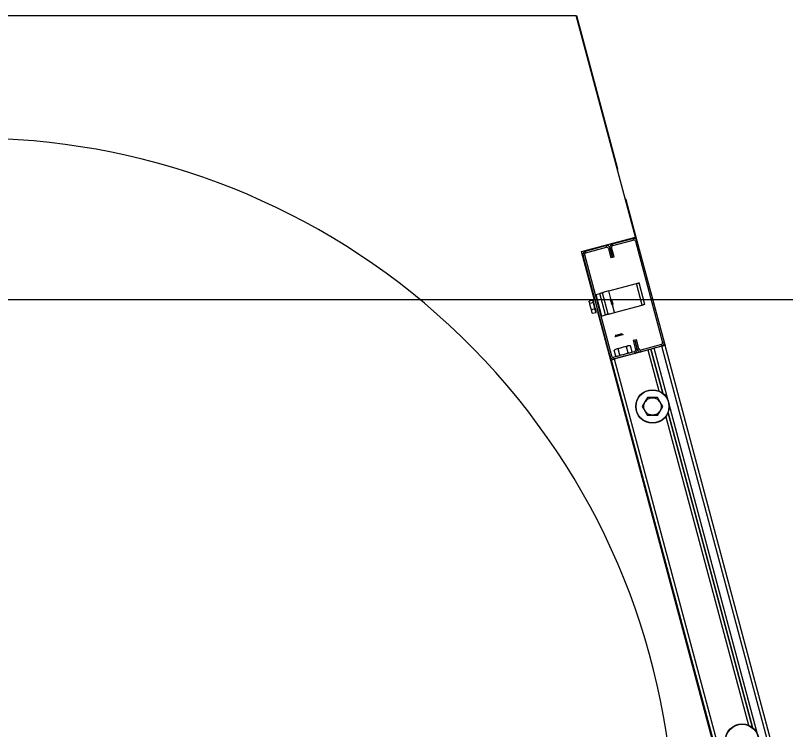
# Model space of a CAD drawing. Extents: x -264222 to -263592, y -1242345 to -1242048.
# Drawn here: x -263830.593 to -263829.938, y -1242241.173 to -1242240.565 of the extents above; entities that cross this region are included whole.
import ezdxf

# ---------------------------------------------------------------- set-up
doc = ezdxf.new("R2010")
doc.units = 0
doc.layers.add('HESCON_OSI_STAVBY_KFA', color=7, linetype='Continuous')
doc.layers.add('KFA_2D_SITUACIA_DSP', color=7, linetype='Continuous')

msp = doc.modelspace()

# ---------------------------------------------------------------- linework, layer by layer
at = {"layer": 'HESCON_OSI_STAVBY_KFA'}
msp.add_line((-263792.65279, -1242240.80724), (-263911.52279, -1242240.80724), dxfattribs=at)
at = {"layer": 'KFA_2D_SITUACIA_DSP'}
for p, q in [((-263830.63027, -1242240.56511), (-263830.11611, -1242240.56511)), ((-263830.06556, -1242240.75377), (-263830.11611, -1242240.56511)), ((-263830.11611, -1242240.56511), (-263830.11584, -1242240.56511)), ((-263830.11584, -1242240.56511), (-263830.08118, -1242240.69449)), ((-263830.08118, -1242240.69449), (-263830.08094, -1242240.69592)), ((-263830.08094, -1242240.69592), (-263830.08092, -1242240.69643)), ((-263830.0743, -1242240.72114), (-263830.07406, -1242240.72159)), ((-263830.07406, -1242240.72159), (-263830.07355, -1242240.72294)), ((-263830.07355, -1242240.72294), (-263830.06443, -1242240.75699)), ((-263830.11162, -1242240.76612), (-263830.06556, -1242240.75377)), ((-263830.08536, -1242240.75964), (-263830.06792, -1242240.75497)), ((-263830.08499, -1242240.76102), (-263830.06755, -1242240.75635)), ((-263830.06792, -1242240.75497), (-263830.06755, -1242240.75635)), ((-263830.06581, -1242240.75735), (-263830.06443, -1242240.75699)), ((-263830.06581, -1242240.75735), (-263830.04269, -1242240.84361)), ((-263830.06443, -1242240.75699), (-263830.04132, -1242240.84324)), ((-263830.1083, -1242240.76579), (-263830.09086, -1242240.76112)), ((-263830.10793, -1242240.76717), (-263830.1083, -1242240.76579)), ((-263830.10793, -1242240.76717), (-263830.09049, -1242240.76249)), ((-263830.09086, -1242240.76112), (-263830.09049, -1242240.76249)), ((-263830.08875, -1242240.7635), (-263830.08737, -1242240.76313)), ((-263830.08875, -1242240.7635), (-263830.08666, -1242240.7713)), ((-263830.08737, -1242240.76313), (-263830.08599, -1242240.76276)), ((-263830.08737, -1242240.76313), (-263830.08528, -1242240.77093)), ((-263830.08528, -1242240.77093), (-263830.08737, -1242240.76313)), ((-263830.0839, -1242240.77056), (-263830.08599, -1242240.76276)), ((-263830.08499, -1242240.76102), (-263830.08536, -1242240.75964)), ((-263830.10054, -1242240.80748), (-263830.11162, -1242240.76612)), ((-263830.11031, -1242240.76928), (-263830.10894, -1242240.76891)), ((-263830.0872, -1242240.85554), (-263830.11031, -1242240.76928)), ((-263830.08582, -1242240.85517), (-263830.10894, -1242240.76891)), ((-263830.08666, -1242240.7713), (-263830.08528, -1242240.77093)), ((-263830.08528, -1242240.77093), (-263830.0839, -1242240.77056)), ((-263830.08839, -1242240.7997), (-263830.0649, -1242240.7934)), ((-263830.0649, -1242240.7934), (-263830.06447, -1242240.79329)), ((-263830.05998, -1242240.81175), (-263830.0649, -1242240.7934)), ((-263830.06447, -1242240.79329), (-263830.06406, -1242240.79318)), ((-263830.06406, -1242240.79318), (-263830.06368, -1242240.79307)), ((-263830.06368, -1242240.79307), (-263830.06334, -1242240.79298)), ((-263830.06334, -1242240.79298), (-263830.06307, -1242240.79291)), ((-263830.06307, -1242240.79291), (-263830.06287, -1242240.79286)), ((-263830.06287, -1242240.79286), (-263830.06274, -1242240.79282)), ((-263830.06274, -1242240.79282), (-263830.0627, -1242240.79281)), ((-263830.05778, -1242240.81116), (-263830.0627, -1242240.79281)), ((-263830.0994, -1242240.80265), (-263830.0961, -1242240.80176)), ((-263830.0994, -1242240.80265), (-263830.09449, -1242240.821)), ((-263830.0961, -1242240.80176), (-263830.09567, -1242240.80165)), ((-263830.09118, -1242240.82011), (-263830.0961, -1242240.80176)), ((-263830.09567, -1242240.80165), (-263830.09526, -1242240.80154)), ((-263830.09526, -1242240.80154), (-263830.09488, -1242240.80143)), ((-263830.09488, -1242240.80143), (-263830.09454, -1242240.80134)), ((-263830.09454, -1242240.80134), (-263830.09427, -1242240.80127)), ((-263830.09427, -1242240.80127), (-263830.09407, -1242240.80122)), ((-263830.09407, -1242240.80122), (-263830.09394, -1242240.80118)), ((-263830.09394, -1242240.80118), (-263830.0939, -1242240.80117)), ((-263830.09379, -1242240.80114), (-263830.0939, -1242240.80117)), ((-263830.08898, -1242240.81952), (-263830.0939, -1242240.80117)), ((-263830.09348, -1242240.80106), (-263830.09379, -1242240.80114)), ((-263830.09297, -1242240.80092), (-263830.09348, -1242240.80106)), ((-263830.09229, -1242240.80074), (-263830.09297, -1242240.80092)), ((-263830.09145, -1242240.80052), (-263830.09229, -1242240.80074)), ((-263830.0905, -1242240.80026), (-263830.09145, -1242240.80052)), ((-263830.08947, -1242240.79998), (-263830.0905, -1242240.80026)), ((-263830.08839, -1242240.7997), (-263830.08947, -1242240.79998)), ((-263830.08656, -1242240.80652), (-263830.08839, -1242240.7997)), ((-263830.1051, -1242240.8093), (-263830.10506, -1242240.80943)), ((-263830.10507, -1242240.80874), (-263830.10504, -1242240.80847)), ((-263830.10496, -1242240.80964), (-263830.10507, -1242240.80874)), ((-263830.10506, -1242240.80943), (-263830.10494, -1242240.80988)), ((-263830.10209, -1242240.80768), (-263830.10504, -1242240.80847)), ((-263830.10451, -1242240.81043), (-263830.10496, -1242240.80964)), ((-263830.10494, -1242240.80988), (-263830.10474, -1242240.81062)), ((-263830.10474, -1242240.81062), (-263830.10448, -1242240.81159)), ((-263830.10156, -1242240.80964), (-263830.10451, -1242240.81043)), ((-263830.10403, -1242240.81314), (-263830.10451, -1242240.81043)), ((-263830.10448, -1242240.81159), (-263830.10418, -1242240.81273)), ((-263830.10156, -1242240.80964), (-263830.10209, -1242240.80768)), ((-263830.10153, -1242240.80793), (-263830.10158, -1242240.80775)), ((-263830.10016, -1242240.81488), (-263830.10156, -1242240.80964)), ((-263830.1014, -1242240.80843), (-263830.10153, -1242240.80793)), ((-263830.10118, -1242240.80923), (-263830.1014, -1242240.80843)), ((-263830.1009, -1242240.81028), (-263830.10118, -1242240.80923)), ((-263830.10057, -1242240.8115), (-263830.1009, -1242240.81028)), ((-263830.10022, -1242240.8128), (-263830.10057, -1242240.8115)), ((-263830.08724, -1242240.80637), (-263830.08723, -1242240.80637)), ((-263830.08723, -1242240.80637), (-263830.08718, -1242240.80656)), ((-263830.08718, -1242240.80656), (-263830.08705, -1242240.80707)), ((-263830.08705, -1242240.80707), (-263830.08685, -1242240.80782)), ((-263830.08685, -1242240.80782), (-263830.0866, -1242240.80872)), ((-263830.0866, -1242240.80872), (-263830.08635, -1242240.80968)), ((-263830.08635, -1242240.80968), (-263830.08611, -1242240.81057)), ((-263830.08615, -1242240.80661), (-263830.0861, -1242240.80677)), ((-263830.08611, -1242240.81057), (-263830.08592, -1242240.81128)), ((-263830.0861, -1242240.80677), (-263830.08598, -1242240.80725)), ((-263830.08598, -1242240.80725), (-263830.08578, -1242240.80797)), ((-263830.08592, -1242240.81128), (-263830.0858, -1242240.81174)), ((-263830.0858, -1242240.81174), (-263830.08576, -1242240.81188)), ((-263830.08578, -1242240.80797), (-263830.08555, -1242240.80883)), ((-263830.08555, -1242240.80883), (-263830.08532, -1242240.8097)), ((-263830.08532, -1242240.8097), (-263830.08512, -1242240.81044)), ((-263830.08348, -1242240.81805), (-263830.08525, -1242240.81141)), ((-263830.08512, -1242240.81044), (-263830.08499, -1242240.81094)), ((-263830.08499, -1242240.81094), (-263830.08496, -1242240.81103)), ((-263830.08496, -1242240.81103), (-263830.08494, -1242240.81112)), ((-263830.05955, -1242240.81164), (-263830.05998, -1242240.81175)), ((-263830.05914, -1242240.81153), (-263830.05955, -1242240.81164)), ((-263830.05876, -1242240.81143), (-263830.05914, -1242240.81153)), ((-263830.05843, -1242240.81134), (-263830.05876, -1242240.81143)), ((-263830.05815, -1242240.81126), (-263830.05843, -1242240.81134)), ((-263830.05795, -1242240.81121), (-263830.05815, -1242240.81126)), ((-263830.05782, -1242240.81118), (-263830.05795, -1242240.81121)), ((-263830.05778, -1242240.81116), (-263830.05782, -1242240.81118)), ((-263830.10418, -1242240.81273), (-263830.10385, -1242240.81395)), ((-263830.10311, -1242240.81567), (-263830.10403, -1242240.81314)), ((-263830.10385, -1242240.81395), (-263830.10353, -1242240.81515)), ((-263830.10353, -1242240.81515), (-263830.10323, -1242240.81625)), ((-263830.10323, -1242240.81625), (-263830.10299, -1242240.81717)), ((-263830.10016, -1242240.81488), (-263830.10311, -1242240.81567)), ((-263830.10289, -1242240.8174), (-263830.10311, -1242240.81567)), ((-263830.10299, -1242240.81717), (-263830.10281, -1242240.81784)), ((-263830.10223, -1242240.81896), (-263830.10289, -1242240.8174)), ((-263830.10281, -1242240.81784), (-263830.10271, -1242240.81821)), ((-263830.10271, -1242240.81821), (-263830.10269, -1242240.81827)), ((-263830.09928, -1242240.81817), (-263830.10223, -1242240.81896)), ((-263830.09987, -1242240.81411), (-263830.10022, -1242240.8128)), ((-263830.09928, -1242240.81817), (-263830.10016, -1242240.81488)), ((-263830.09955, -1242240.81533), (-263830.09987, -1242240.81411)), ((-263830.09927, -1242240.81637), (-263830.09955, -1242240.81533)), ((-263830.09905, -1242240.81717), (-263830.09927, -1242240.81637)), ((-263830.09892, -1242240.81768), (-263830.09905, -1242240.81717)), ((-263830.09887, -1242240.81785), (-263830.09892, -1242240.81768)), ((-263829.97712, -1242241.26811), (-263830.09784, -1242240.81757)), ((-263830.08455, -1242240.81834), (-263830.08348, -1242240.81805)), ((-263830.08348, -1242240.81805), (-263830.05998, -1242240.81175)), ((-263830.09449, -1242240.821), (-263830.09118, -1242240.82011)), ((-263830.09075, -1242240.82), (-263830.09118, -1242240.82011)), ((-263830.09034, -1242240.81989), (-263830.09075, -1242240.82)), ((-263830.08996, -1242240.81979), (-263830.09034, -1242240.81989)), ((-263830.08963, -1242240.8197), (-263830.08996, -1242240.81979)), ((-263830.08935, -1242240.81962), (-263830.08963, -1242240.8197)), ((-263830.08915, -1242240.81957), (-263830.08935, -1242240.81962)), ((-263830.08902, -1242240.81954), (-263830.08915, -1242240.81957)), ((-263830.08898, -1242240.81952), (-263830.08902, -1242240.81954)), ((-263830.08898, -1242240.81952), (-263830.08888, -1242240.8195)), ((-263830.08888, -1242240.8195), (-263830.08856, -1242240.81941)), ((-263830.08856, -1242240.81941), (-263830.08805, -1242240.81928)), ((-263830.08805, -1242240.81928), (-263830.08737, -1242240.81909)), ((-263830.08737, -1242240.81909), (-263830.08653, -1242240.81887)), ((-263830.08653, -1242240.81887), (-263830.08558, -1242240.81861)), ((-263830.08558, -1242240.81861), (-263830.08455, -1242240.81834)), ((-263830.08288, -1242240.83766), (-263830.08289, -1242240.83766)), ((-263830.08265, -1242240.8376), (-263830.08288, -1242240.83766)), ((-263830.08212, -1242240.83746), (-263830.08265, -1242240.8376)), ((-263830.08135, -1242240.83725), (-263830.08212, -1242240.83746)), ((-263830.08179, -1242240.83811), (-263830.0808, -1242240.83784)), ((-263830.08042, -1242240.837), (-263830.08135, -1242240.83725)), ((-263830.0808, -1242240.83784), (-263830.07972, -1242240.83755)), ((-263830.07944, -1242240.83674), (-263830.08042, -1242240.837)), ((-263830.07972, -1242240.83755), (-263830.07864, -1242240.83726)), ((-263830.07851, -1242240.83649), (-263830.07944, -1242240.83674)), ((-263830.07864, -1242240.83726), (-263830.07765, -1242240.837)), ((-263830.07773, -1242240.83628), (-263830.07851, -1242240.83649)), ((-263830.07719, -1242240.83613), (-263830.07773, -1242240.83628)), ((-263830.07765, -1242240.837), (-263830.07685, -1242240.83678)), ((-263830.07694, -1242240.83607), (-263830.07719, -1242240.83613)), ((-263830.07693, -1242240.83606), (-263830.07694, -1242240.83607)), ((-263830.07685, -1242240.83678), (-263830.07631, -1242240.83664)), ((-263830.07631, -1242240.83664), (-263830.07606, -1242240.83657)), ((-263830.07606, -1242240.83657), (-263830.07605, -1242240.83657)), ((-263830.0834, -1242240.83854), (-263830.08338, -1242240.83853)), ((-263830.08338, -1242240.83853), (-263830.08314, -1242240.83847)), ((-263830.08314, -1242240.83847), (-263830.08259, -1242240.83832)), ((-263830.08259, -1242240.83832), (-263830.08179, -1242240.83811)), ((-263830.06635, -1242240.84159), (-263830.06773, -1242240.84196)), ((-263830.06773, -1242240.84196), (-263830.06564, -1242240.84976)), ((-263830.06497, -1242240.84122), (-263830.06635, -1242240.84159)), ((-263830.06635, -1242240.84159), (-263830.06426, -1242240.84939)), ((-263830.06426, -1242240.84939), (-263830.06635, -1242240.84159)), ((-263830.06288, -1242240.84902), (-263830.06497, -1242240.84122)), ((-263830.04132, -1242240.84324), (-263830.04269, -1242240.84361)), ((-263830.04132, -1242240.84324), (-263830.04058, -1242240.846)), ((-263830.08328, -1242240.84968), (-263830.08377, -1242240.85001)), ((-263830.0824, -1242240.85512), (-263830.08377, -1242240.85001)), ((-263830.08371, -1242240.85755), (-263830.05526, -1242240.84993)), ((-263830.08185, -1242240.84911), (-263830.08328, -1242240.84968)), ((-263830.08252, -1242240.84907), (-263830.08234, -1242240.84902)), ((-263830.08234, -1242240.84902), (-263830.08184, -1242240.84889)), ((-263830.08032, -1242240.84909), (-263830.08185, -1242240.84911)), ((-263830.08184, -1242240.84889), (-263830.08103, -1242240.84867)), ((-263830.08103, -1242240.84867), (-263830.07997, -1242240.84839)), ((-263830.0797, -1242240.84879), (-263830.08032, -1242240.84909)), ((-263830.07896, -1242240.8542), (-263830.08032, -1242240.84909)), ((-263830.07997, -1242240.84839), (-263830.07873, -1242240.84805)), ((-263830.07705, -1242240.84781), (-263830.0797, -1242240.84879)), ((-263830.07873, -1242240.84805), (-263830.07738, -1242240.84769)), ((-263830.07738, -1242240.84769), (-263830.076, -1242240.84732)), ((-263830.07436, -1242240.84732), (-263830.07705, -1242240.84781)), ((-263830.076, -1242240.84732), (-263830.0747, -1242240.84697)), ((-263830.0747, -1242240.84697), (-263830.07354, -1242240.84666)), ((-263830.07344, -1242240.84724), (-263830.07436, -1242240.84732)), ((-263830.07354, -1242240.84666), (-263830.0726, -1242240.84641)), ((-263830.07295, -1242240.84691), (-263830.07344, -1242240.84724)), ((-263830.07207, -1242240.85235), (-263830.07344, -1242240.84724)), ((-263830.07151, -1242240.84634), (-263830.07295, -1242240.84691)), ((-263830.0726, -1242240.84641), (-263830.07193, -1242240.84623)), ((-263830.07193, -1242240.84623), (-263830.07159, -1242240.84614)), ((-263830.07159, -1242240.84614), (-263830.07155, -1242240.84613)), ((-263830.06999, -1242240.84632), (-263830.07151, -1242240.84634)), ((-263830.06862, -1242240.85143), (-263830.06999, -1242240.84632)), ((-263830.06426, -1242240.84939), (-263830.06564, -1242240.84976)), ((-263830.06288, -1242240.84902), (-263830.06426, -1242240.84939)), ((-263830.0437, -1242240.84536), (-263830.06114, -1242240.85003)), ((-263830.06077, -1242240.85141), (-263830.06114, -1242240.85003)), ((-263830.04333, -1242240.84673), (-263830.06077, -1242240.85141)), ((-263830.05526, -1242240.84993), (-263830.04592, -1242240.8848)), ((-263830.05251, -1242240.84919), (-263830.04243, -1242240.88682)), ((-263830.04243, -1242240.88682), (-263830.05251, -1242240.84919)), ((-263830.04333, -1242240.84673), (-263830.04976, -1242240.84845)), ((-263829.94895, -1242241.22468), (-263830.04976, -1242240.84845)), ((-263830.0437, -1242240.84536), (-263830.04333, -1242240.84673)), ((-263830.0428, -1242240.84659), (-263830.04333, -1242240.84673)), ((-263829.94252, -1242241.22296), (-263830.04333, -1242240.84673)), ((-263830.04228, -1242240.84645), (-263830.0428, -1242240.84659)), ((-263830.0418, -1242240.84632), (-263830.04228, -1242240.84645)), ((-263830.04139, -1242240.84621), (-263830.0418, -1242240.84632)), ((-263830.04104, -1242240.84612), (-263830.04139, -1242240.84621)), ((-263830.04079, -1242240.84605), (-263830.04104, -1242240.84612)), ((-263830.04063, -1242240.84601), (-263830.04079, -1242240.84605)), ((-263830.04058, -1242240.846), (-263830.04063, -1242240.84601)), ((-263829.93977, -1242241.22222), (-263830.04058, -1242240.846)), ((-263830.08582, -1242240.85517), (-263830.0872, -1242240.85554)), ((-263830.08425, -1242240.8577), (-263830.08371, -1242240.85755)), ((-263830.06664, -1242240.8515), (-263830.08408, -1242240.85618)), ((-263830.08371, -1242240.85755), (-263830.08408, -1242240.85618)), ((-263830.06627, -1242240.85288), (-263830.08371, -1242240.85755)), ((-263830.08371, -1242240.85755), (-263829.9829, -1242241.23378)), ((-263830.0824, -1242240.85512), (-263830.08088, -1242240.8551)), ((-263830.08088, -1242240.8551), (-263830.07944, -1242240.85453)), ((-263830.07944, -1242240.85453), (-263830.07896, -1242240.8542)), ((-263830.07896, -1242240.8542), (-263830.07826, -1242240.85414)), ((-263830.07826, -1242240.85414), (-263830.07556, -1242240.85368)), ((-263830.07556, -1242240.85368), (-263830.07291, -1242240.85275)), ((-263830.07291, -1242240.85275), (-263830.07207, -1242240.85235)), ((-263830.07207, -1242240.85235), (-263830.07055, -1242240.85233)), ((-263830.07055, -1242240.85233), (-263830.06911, -1242240.85176)), ((-263830.06911, -1242240.85176), (-263830.06862, -1242240.85143)), ((-263830.06664, -1242240.8515), (-263830.06627, -1242240.85288)), ((-263830.08646, -1242240.85829), (-263830.08641, -1242240.85828)), ((-263830.08646, -1242240.85829), (-263829.98565, -1242241.23452)), ((-263830.08641, -1242240.85828), (-263830.08625, -1242240.85823)), ((-263830.08625, -1242240.85823), (-263830.086, -1242240.85817)), ((-263830.086, -1242240.85817), (-263830.08566, -1242240.85807)), ((-263830.08566, -1242240.85807), (-263830.08524, -1242240.85796)), ((-263830.08524, -1242240.85796), (-263830.08476, -1242240.85783)), ((-263830.08476, -1242240.85783), (-263830.08425, -1242240.8577)), ((-263830.05778, -1242240.89417), (-263830.06, -1242240.89802)), ((-263830.05562, -1242240.89042), (-263830.05778, -1242240.89417)), ((-263830.05451, -1242240.89042), (-263830.05562, -1242240.89042)), ((-263830.05063, -1242240.89042), (-263830.05451, -1242240.89042)), ((-263830.04684, -1242240.89042), (-263830.05063, -1242240.89042)), ((-263830.04461, -1242240.89428), (-263830.04684, -1242240.89042)), ((-263830.04245, -1242240.89802), (-263830.04461, -1242240.89428)), ((-263830.06, -1242240.89802), (-263830.05784, -1242240.90177)), ((-263830.05784, -1242240.90177), (-263830.05562, -1242240.90562)), ((-263830.04684, -1242240.90562), (-263830.04468, -1242240.90188)), ((-263830.04468, -1242240.90188), (-263830.04245, -1242240.89802)), ((-263830.038, -1242240.90333), (-263829.96621, -1242241.17128)), ((-263829.96621, -1242241.17128), (-263830.038, -1242240.90333)), ((-263830.05451, -1242240.90562), (-263830.05562, -1242240.90562)), ((-263830.05063, -1242240.90562), (-263830.05451, -1242240.90562)), ((-263830.04684, -1242240.90562), (-263830.05063, -1242240.90562)), ((-263830.04002, -1242240.90682), (-263829.9697, -1242241.16927))]:
    msp.add_line(p, q, dxfattribs=at)
for centre, radius in [((-263830.05123, -1242240.89802), 0.01425), ((-263830.05123, -1242240.89802), 0.01401), ((-263830.05123, -1242240.89802), 0.00739), ((-263829.97501, -1242241.18249), 0.01425), ((-263829.97501, -1242241.18249), 0.01401)]:
    msp.add_circle(centre, radius, dxfattribs=at)
for centre, radius, start, end in [((-263830.63074, -1242241.26811), 0.5985, 234.56502, 125.43498), ((-263830.06718, -1242240.75772), 0.00285, 15.00001, 105), ((-263830.06718, -1242240.75772), 0.00143, 15.00001, 105), ((-263830.10756, -1242240.76854), 0.00285, 105, 195.00001), ((-263830.09012, -1242240.76387), 0.00285, 15.00001, 105), ((-263830.09012, -1242240.76387), 0.00143, 15.00001, 105), ((-263830.08462, -1242240.7624), 0.00285, 105, 195.00001), ((-263830.08462, -1242240.7624), 0.00143, 105, 195.00001), ((-263830.10756, -1242240.76854), 0.00143, 105, 195.00001), ((-263830.10165, -1242240.80931), 0.000475, 15.00001, 105), ((-263830.09971, -1242240.81654), 0.000475, 285, 15.00001), ((-263830.04407, -1242240.84398), 0.00143, 285, 15.00001), ((-263830.04407, -1242240.84398), 0.00285, 285, 15.00001), ((-263830.06701, -1242240.85013), 0.00143, 285, 15.00001), ((-263830.06701, -1242240.85013), 0.00285, 285, 15.00001), ((-263830.06151, -1242240.84865), 0.00285, 195.00001, 285), ((-263830.06151, -1242240.84865), 0.00142, 195.00001, 285), ((-263830.08445, -1242240.8548), 0.00285, 195.00001, 285), ((-263830.08445, -1242240.8548), 0.00143, 195.00001, 285)]:
    msp.add_arc(centre, radius, start, end, dxfattribs=at)

doc.saveas('drawing.dxf')
